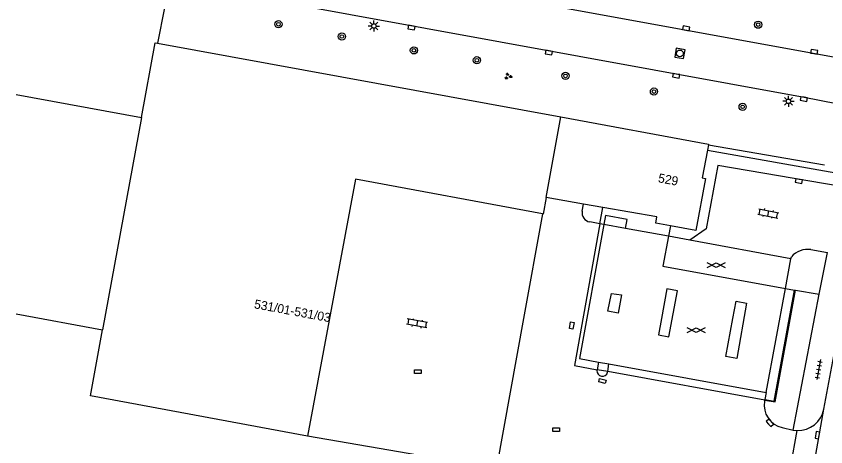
# Model space of a CAD drawing. Extents: x 132999 to 136000, y 398499 to 400501.
# Drawn here: x 133000 to 133090.2, y 399485.7 to 399533.7 of the extents above; entities that cross this region are included whole.
import ezdxf

# ---------------------------------------------------------------- set-up
doc = ezdxf.new("R2010")
doc.units = 0
for name, color, linetype in [('gg-afsc-hekwerk', 7, 'Continuous'), ('gg-anno-huisnummerreeks BGT', 7, 'Continuous'), ('gg-anno-openbare ruimte label', 7, 'Continuous'), ('gg-bbg-hoofdgebouw', 7, 'Continuous'), ('gg-bbg-luifel en loopbrug', 7, 'Continuous'), ('gg-bbg-tussenscheiding', 7, 'Continuous'), ('gg-knt-verharding', 7, 'Continuous'), ('gg-knt-verharding nz', 7, 'Continuous'), ('gt-symb-boom', 7, 'Continuous'), ('gt-symb-gesloten verharding', 7, 'Continuous'), ('gt-symb-groenvak', 7, 'Continuous'), ('gt-symb-klinker verharding', 7, 'Continuous'), ('gt-symb-kolk', 7, 'Continuous'), ('gt-symb-kolk center center', 7, 'Continuous'), ('gt-symb-lichtmast', 7, 'Continuous'), ('gt-symb-rioolschacht', 7, 'Continuous'), ('gt-symb-tegel verharding', 7, 'Continuous')]:
    doc.layers.add(name, color=color, linetype=linetype)

# ---------------------------------------------------------------- blocks, each defined once
blk = doc.blocks.new('gt0-TEG1')
at = {"layer": 'gt-symb-tegel verharding'}
for p, q in [((-1.125, 0), (1.125, 0)), ((-0.9, -0.25), (-0.9, 0.25)), ((-0.45, -0.25), (-0.45, 0.25)), ((0, -0.25), (0, 0.25)), ((0.45, -0.25), (0.45, 0.25)), ((0.9, -0.25), (0.9, 0.25))]:
    blk.add_line(p, q, dxfattribs=at)
blk = doc.blocks.new('gt0-KOLK')
at = {"layer": 'gt-symb-kolk'}
blk.add_lwpolyline([(0, 0), (0.375, 0), (0.375, 0.4), (-0.375, 0.4), (-0.375, 0), (0, 0)], dxfattribs=at)
blk = doc.blocks.new('gt0-BOOM')
at = {"layer": 'gt-symb-boom'}
for radius in [0.4, 0.2]:
    blk.add_circle((0, 0), radius, dxfattribs=at)
blk = doc.blocks.new('gt0-GESVH1')
at = {"layer": 'gt-symb-gesloten verharding'}
for p, q in [((-0.992, -0.261), (0.008, 0.239)), ((0.008, -0.261), (-0.992, 0.239)), ((0.008, 0.239), (1.008, -0.261)), ((1.008, 0.239), (0.008, -0.261))]:
    blk.add_line(p, q, dxfattribs=at)
blk = doc.blocks.new('gt0-KL1')
at = {"layer": 'gt-symb-klinker verharding'}
for p, q in [((-1.15, 0.3), (1.15, 0.3)), ((-1, -0.3), (-1, 0.3)), ((-0.5, 0.3), (-0.5, 0.45)), ((0, -0.3), (0, 0.3)), ((0.5, 0.3), (0.5, 0.45)), ((1, -0.3), (1, 0.3)), ((-1.15, -0.3), (1.15, -0.3)), ((-0.5, -0.45), (-0.5, -0.3)), ((0.5, -0.45), (0.5, -0.3))]:
    blk.add_line(p, q, dxfattribs=at)
blk = doc.blocks.new('gt0-LMAST')
at = {"layer": 'gt-symb-lichtmast'}
for p, q in [((-0.182, 0.173), (-0.447, 0.438)), ((-0.005, 0.246), (-0.005, 0.621)), ((0.172, 0.173), (0.437, 0.438)), ((-0.255, -0.004), (-0.63, -0.004)), ((-0.182, -0.181), (-0.447, -0.446)), ((-0.005, -0.254), (-0.005, -0.629)), ((0.437, -0.446), (0.172, -0.181)), ((0.245, -0.004), (0.62, -0.004))]:
    blk.add_line(p, q, dxfattribs=at)
blk.add_circle((-0.005, -0.004), 0.25, dxfattribs=at)
blk = doc.blocks.new('gt0-RS')
at = {"layer": 'gt-symb-rioolschacht'}
blk.add_lwpolyline([(-0.5, -0.5), (0.5, -0.5), (0.5, 0.5), (-0.5, 0.5)], close=True, dxfattribs=at)
blk.add_circle((0, 0), 0.375, dxfattribs=at)
blk = doc.blocks.new('gt0-KOLKCC')
at = {"layer": 'gt-symb-kolk center center'}
blk.add_lwpolyline([(-0.375, 0.2), (0.375, 0.2), (0.375, -0.2), (-0.375, -0.2)], close=True, dxfattribs=at)
blk = doc.blocks.new('gt0-GRVAK')
at = {"layer": 'gt-symb-groenvak'}
for p, q in [((-0.11, 0.189), (-0.228, 0.24)), ((-0.182, 0.153), (0.088, 0.153)), ((-0.091, 0.211), (-0.156, 0.322)), ((-0.047, 0.214), (-0.047, 0.393)), ((-0.004, 0.211), (0.061, 0.322)), ((0.015, 0.189), (0.133, 0.24)), ((0.262, -0.052), (0.197, 0.059)), ((0.305, -0.049), (0.305, 0.13)), ((0.349, -0.052), (0.414, 0.059)), ((-0.245, -0.228), (-0.363, -0.177)), ((-0.318, -0.264), (-0.047, -0.264)), ((-0.226, -0.206), (-0.291, -0.095)), ((-0.183, -0.203), (-0.183, -0.024)), ((-0.139, -0.206), (-0.074, -0.095)), ((-0.12, -0.228), (-0.002, -0.177)), ((0.243, -0.074), (0.125, -0.023)), ((0.17, -0.11), (0.441, -0.11)), ((0.368, -0.074), (0.486, -0.023))]:
    blk.add_line(p, q, dxfattribs=at)

msp = doc.modelspace()

# ---------------------------------------------------------------- linework, layer by layer
at = {"layer": 'gg-afsc-hekwerk'}
for p, q in [((133077.104, 399519.363), (133090.044, 399517.129)), ((133058.624, 399511.656), (133056.504, 399500)), ((133056.504, 399500), (133053.47, 399483.32)), ((133053.47, 399483.32), (133032.44, 399486.9))]:
    msp.add_line(p, q, dxfattribs=at)
msp.add_lwpolyline([(133012.349, 399539.76), (133014.733, 399539.019), (133016.085, 399536.958), (133016.51, 399534.609), (133015.758, 399530.669)], dxfattribs=at)
at = {"layer": 'gg-bbg-hoofdgebouw'}
for p, q in [((133015.758, 399530.669), (133060.658, 399522.46)), ((133000, 399524.948), (133013.952, 399522.389)), ((133077.104, 399519.363), (133076.996, 399518.771)), ((133063.207, 399512.756), (133059.031, 399513.48)), ((133065.355, 399512.384), (133063.207, 399512.756)), ((133000, 399500.526), (133009.62, 399498.762))]:
    msp.add_line(p, q, dxfattribs=at)
for points in [[(133013.952, 399522.389), (133015.48, 399530.72), (133015.758, 399530.669)], [(133060.658, 399522.46), (133077.12, 399519.45), (133077.104, 399519.363)], [(133076.996, 399518.771), (133076.43, 399515.67), (133076.78, 399515.6), (133075.7, 399509.83), (133072.874, 399510.351)], [(133058.624, 399511.656), (133037.781, 399515.54), (133032.44, 399486.9)], [(133059.031, 399513.48), (133058.71, 399511.64), (133058.624, 399511.656)], [(133072.874, 399510.351), (133071.251, 399510.65), (133071.38, 399511.34), (133065.355, 399512.384)], [(133032.44, 399486.9), (133008.27, 399491.4), (133009.62, 399498.762)]]:
    msp.add_lwpolyline(points, dxfattribs=at)
at = {"layer": 'gg-bbg-luifel en loopbrug'}
for p, q in [((133065.03, 399510.568), (133065.355, 399512.384)), ((133072.874, 399510.351), (133072.658, 399509.176)), ((133085.697, 399503.371), (133086.702, 399503.189)), ((133086.702, 399503.189), (133086.816, 399503.168)), ((133065.891, 399494.104), (133064.71, 399494.318)), ((133083.393, 399490.934), (133065.891, 399494.104))]:
    msp.add_line(p, q, dxfattribs=at)
for points in [[(133065.03, 399510.568), (133062.199, 399494.773), (133064.71, 399494.318)], [(133072.658, 399509.176), (133072.045, 399505.842), (133085.697, 399503.371)], [(133083.393, 399490.934), (133084.559, 399490.723), (133086.816, 399503.168)]]:
    msp.add_lwpolyline(points, dxfattribs=at)
at = {"layer": 'gg-bbg-tussenscheiding'}
for p, q in [((133059.031, 399513.48), (133060.658, 399522.46)), ((133013.952, 399522.389), (133009.62, 399498.762))]:
    msp.add_line(p, q, dxfattribs=at)
at = {"layer": 'gg-knt-verharding'}
for p, q in [((133076.996, 399518.771), (133091.92, 399516.14)), ((133063.06, 399511.976), (133063.207, 399512.756)), ((133065.03, 399510.568), (133063.886, 399510.777)), ((133075.05, 399508.74), (133072.658, 399509.176)), ((133086.309, 399506.673), (133075.05, 399508.74)), ((133088.53, 399507.69), (133090.362, 399507.35)), ((133089.465, 399502.716), (133090.362, 399507.35)), ((133085.697, 399503.371), (133086.309, 399506.673)), ((133086.309, 399506.673), (133086.351, 399506.901)), ((133089.969, 399489.915), (133092.55, 399503.8)), ((133086.54, 399487.598), (133089.465, 399502.716)), ((133086.816, 399503.168), (133089.465, 399502.716)), ((133064.71, 399494.318), (133064.691, 399494.227)), ((133065.878, 399494.027), (133065.891, 399494.104)), ((133083.393, 399490.934), (133083.369, 399490.803)), ((133087.471, 399475.875), (133089.969, 399489.915)), ((133085.324, 399487.874), (133086.54, 399487.598)), ((133086.54, 399487.598), (133086.997, 399487.545))]:
    msp.add_line(p, q, dxfattribs=at)
for points in [[(133022.723, 399536.478), (133028.899, 399535.395), (133087.771, 399524.652), (133093.287, 399523.603)], [(133061.215, 399534.577), (133092.055, 399528.958), (133094.199, 399528.583)], [(133091.675, 399514.756), (133078.17, 399517.04), (133076.85, 399510.001), (133075.05, 399508.74)]]:
    msp.add_lwpolyline(points, dxfattribs=at)
for centre, radius, start, end in [((133064.07, 399511.788), 1.028, 169.4554, 259.67109), ((133088.177, 399505.261), 2.455, 81.73798, 138.07192), ((133065.296, 399494.197), 0.606, 177.12913, 343.74278), ((133085.85, 399490.342), 2.523, 169.46524, 257.97807), ((133087.087, 399490.48), 2.936, 268.2341, 348.90661)]:
    msp.add_arc(centre, radius, start, end, dxfattribs=at)
at = {"layer": 'gg-knt-verharding nz'}
for p, q in [((133065.47, 399510.488), (133065.03, 399510.568)), ((133067.864, 399510.051), (133065.47, 399510.488)), ((133072.658, 399509.176), (133067.864, 399510.051)), ((133083.55, 399491.781), (133085.697, 399503.371)), ((133064.884, 399495.137), (133064.71, 399494.318)), ((133064.884, 399495.137), (133066.033, 399494.954)), ((133065.891, 399494.104), (133066.033, 399494.954)), ((133066.033, 399494.954), (133083.55, 399491.781)), ((133083.55, 399491.781), (133083.403, 399490.989)), ((133083.403, 399490.989), (133083.393, 399490.934)), ((133085.459, 399479.146), (133086.997, 399487.545))]:
    msp.add_line(p, q, dxfattribs=at)
for points in [[(133067.864, 399510.051), (133068.051, 399511.061), (133065.65, 399511.483), (133065.47, 399510.488)], [(133065.47, 399510.488), (133062.766, 399495.547), (133064.884, 399495.137)], [(133066.305, 399502.814), (133067.432, 399502.648), (133067.066, 399500.619), (133065.906, 399500.834), (133066.305, 399502.814)], [(133071.874, 399500), (133071.543, 399498.189), (133072.719, 399497.982), (133073.664, 399503.106), (133072.482, 399503.326), (133071.874, 399500)], [(133083.403, 399490.989), (133084.448, 399490.797), (133086.702, 399503.189)], [(133079.835, 399500), (133080.19, 399501.944), (133081.369, 399501.725), (133080.278, 399495.58), (133079.067, 399495.802), (133079.835, 399500)]]:
    msp.add_lwpolyline(points, dxfattribs=at)

# ---------------------------------------------------------------- block references
at = {"layer": 'gt-symb-boom'}
for p in [(133029.215, 399532.787), (133082.651, 399532.736), (133036.285, 399531.423), (133044.304, 399529.879), (133051.323, 399528.783), (133061.192, 399527.033), (133071.046, 399525.292), (133080.924, 399523.589)]:
    msp.add_blockref('gt0-BOOM', p, dxfattribs=at)
at = {"layer": 'gt-symb-gesloten verharding'}
for p in [(133077.969, 399505.96), (133075.729, 399498.721)]:
    msp.add_blockref('gt0-GESVH1', p, dxfattribs=at)
at = {"layer": 'gt-symb-groenvak'}
msp.add_blockref('gt0-GRVAK', (133054.791, 399526.994), dxfattribs=at)
at = {"layer": 'gt-symb-klinker verharding'}
for p, rotation in [((133083.788, 399511.715), -11.006664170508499), ((133044.646, 399499.467), 169.9820655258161)]:
    msp.add_blockref('gt0-KL1', p, dxfattribs=dict(at, rotation=rotation))
at = {"layer": 'gt-symb-kolk'}
for p, rotation in [((133044.074, 399532.613), 169.63367739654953), ((133074.608, 399532.136), -10.422654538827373), ((133059.356, 399529.832), 169.69002960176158), ((133088.867, 399529.517), -9.96151659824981), ((133073.564, 399527.245), 169.69002960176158), ((133087.771, 399524.652), 169.63367739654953), ((133087.213, 399515.511), 169.98206552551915), ((133083.804, 399488.262), -46.29643001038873), ((133089.449, 399486.996), 79.34163849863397)]:
    msp.add_blockref('gt0-KOLK', p, dxfattribs=dict(at, rotation=rotation))
at = {"layer": 'gt-symb-kolk center center'}
for p, rotation in [((133061.883, 399499.246), 79.85920685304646), ((133065.306, 399493.062), 165.8248579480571)]:
    msp.add_blockref('gt0-KOLKCC', p, dxfattribs=dict(at, rotation=rotation))
for p in [(133044.744, 399494.106), (133060.155, 399487.639)]:
    msp.add_blockref('gt0-KOLKCC', p, dxfattribs=at)
at = {"layer": 'gt-symb-lichtmast'}
for p in [(133039.853, 399532.595), (133086.029, 399524.207)]:
    msp.add_blockref('gt0-LMAST', p, dxfattribs=at)
at = {"layer": 'gt-symb-rioolschacht', "rotation": 169.98206552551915}
msp.add_blockref('gt0-RS', (133073.94, 399529.541), dxfattribs=at)
at = {"layer": 'gt-symb-tegel verharding', "rotation": -100.01793447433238}
msp.add_blockref('gt0-TEG1', (133089.392, 399494.329), dxfattribs=at)

# ---------------------------------------------------------------- texts
at = {"layer": 'gg-anno-huisnummerreeks BGT'}
for s, rotation, p in [('529', 349.4, (133071.451, 399515.207)), ('531/01-531/03', 349.5, (133026.449, 399501.167))]:
    msp.add_text(s, height=1, rotation=rotation, dxfattribs=at).set_placement(p)
at = {"layer": 'gg-anno-openbare ruimte label'}
msp.add_text('Mascagnistraat', height=2.5, rotation=79.2, dxfattribs=at).set_placement((133090.738, 399467.746))

doc.saveas('drawing.dxf')
